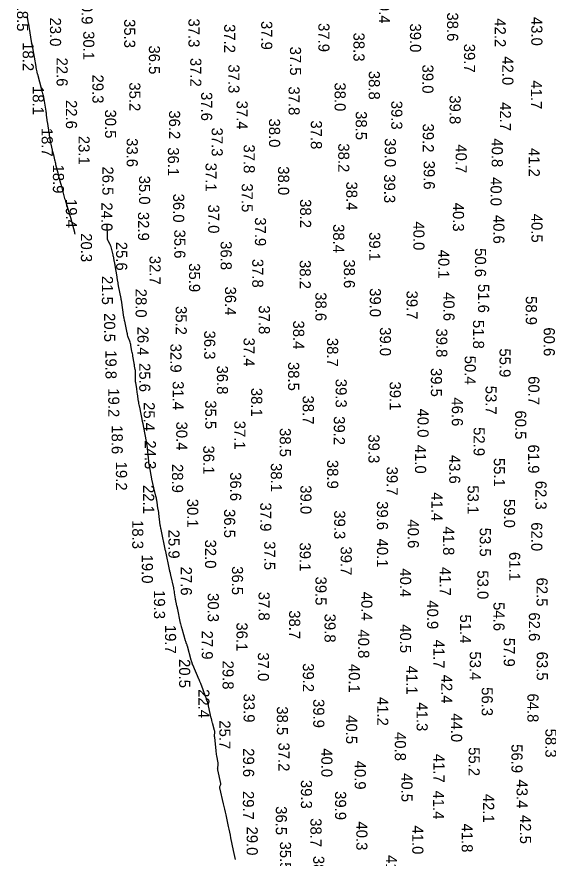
# Model space of a CAD drawing. Extents: x 1178573 to 1187098, y 693282 to 751751.
# Drawn here: x 1180558 to 1181155, y 700789 to 701736 of the extents above; entities that cross this region are included whole.
import ezdxf

# ---------------------------------------------------------------- set-up
doc = ezdxf.new("R2010")
doc.units = 0
for name, color, linetype in [('V-HYDS-MAJR', 7, 'Continuous'), ('V-HYDS-MINR', 7, 'Continuous'), ('V-HYDS-SOUN', 7, 'Continuous')]:
    doc.layers.add(name, color=color, linetype=linetype)

msp = doc.modelspace()

# ---------------------------------------------------------------- linework, layer by layer
at = {"layer": 'V-HYDS-MAJR'}
msp.add_lwpolyline([(1180803.61, 700787.36), (1180802.87, 700790.78), (1180802.15, 700794.21), (1180801.44, 700797.64), (1180798.55, 700811.77), (1180797.89, 700815), (1180797.22, 700818.22), (1180796.54, 700821.45), (1180795.86, 700824.67), (1180793.09, 700837.73), (1180792.41, 700840.87), (1180791.72, 700844.01), (1180791, 700847.14), (1180790.27, 700850.27), (1180785.99, 700868.22), (1180785.93, 700868.61), (1180785.94, 700869), (1180786, 700869.39), (1180786.14, 700869.76), (1180786.81, 700871.25), (1180786.95, 700871.63), (1180787.02, 700872.01), (1180787.03, 700872.4), (1180786.98, 700872.8), (1180783.75, 700888.27), (1180783.64, 700888.94), (1180783.59, 700889.62), (1180783.6, 700890.29), (1180783.68, 700890.97), (1180784.11, 700893.69), (1180784.19, 700894.37), (1180784.21, 700895.04), (1180784.17, 700895.72), (1180784.08, 700896.4), (1180782.64, 700904.13), (1180782.38, 700905.65), (1180782.15, 700907.17), (1180781.96, 700908.7), (1180781.8, 700910.23), (1180780.84, 700920.98), (1180780.79, 700921.5), (1180780.73, 700922.02), (1180780.66, 700922.53), (1180780.59, 700923.05), (1180780.27, 700925.12), (1180780.2, 700925.63), (1180780.16, 700926.15), (1180780.16, 700926.67), (1180780.18, 700927.19), (1180780.37, 700930.04), (1180780.39, 700930.68), (1180780.35, 700931.32), (1180780.26, 700931.96), (1180780.12, 700932.59), (1180778.62, 700938.11), (1180778.43, 700938.82), (1180778.24, 700939.53), (1180778.05, 700940.24), (1180777.87, 700940.95), (1180777.14, 700943.79), (1180776.96, 700944.5), (1180776.79, 700945.21), (1180776.62, 700945.93), (1180776.46, 700946.64), (1180773.39, 700960.4), (1180773.18, 700961.3), (1180772.94, 700962.2), (1180772.67, 700963.09), (1180772.38, 700963.97), (1180771.16, 700967.49), (1180770.85, 700968.37), (1180770.54, 700969.25), (1180770.22, 700970.12), (1180769.9, 700971), (1180765.28, 700983.57), (1180765.09, 700984.08), (1180764.9, 700984.59), (1180764.69, 700985.1), (1180764.49, 700985.61), (1180763.65, 700987.64), (1180763.44, 700988.14), (1180763.23, 700988.65), (1180763.02, 700989.15), (1180762.8, 700989.65), (1180755.51, 701006.5), (1180755.48, 701006.57), (1180755.45, 701006.63), (1180755.43, 701006.7), (1180755.4, 701006.77), (1180755.3, 701007.04), (1180755.28, 701007.1), (1180755.26, 701007.17), (1180755.23, 701007.24), (1180755.21, 701007.31), (1180754.44, 701009.82), (1180754.3, 701010.26), (1180754.17, 701010.71), (1180754.04, 701011.15), (1180753.92, 701011.6), (1180749.56, 701027.32), (1180749.42, 701027.83), (1180749.26, 701028.34), (1180749.1, 701028.84), (1180748.93, 701029.34), (1180748.21, 701031.33), (1180748.04, 701031.83), (1180747.87, 701032.33), (1180747.71, 701032.84), (1180747.56, 701033.34), (1180743.66, 701046.98), (1180743.46, 701047.67), (1180743.26, 701048.35), (1180743.05, 701049.04), (1180742.84, 701049.73), (1180741.98, 701052.47), (1180741.77, 701053.15), (1180741.59, 701053.85), (1180741.42, 701054.54), (1180741.28, 701055.25), (1180738.66, 701068.75), (1180738.46, 701069.76), (1180738.25, 701070.77), (1180738.03, 701071.78), (1180737.81, 701072.79), (1180736.9, 701076.82), (1180736.68, 701077.83), (1180736.49, 701078.84), (1180736.31, 701079.86), (1180736.15, 701080.88), (1180735.21, 701087.52), (1180734.99, 701088.97), (1180734.74, 701090.41), (1180734.45, 701091.84), (1180734.14, 701093.27), (1180730.85, 701107.4), (1180730.72, 701107.92), (1180730.6, 701108.45), (1180730.48, 701108.97), (1180730.36, 701109.5), (1180729.88, 701111.6), (1180729.76, 701112.13), (1180729.64, 701112.65), (1180729.53, 701113.18), (1180729.42, 701113.71), (1180725.2, 701134.07), (1180725.19, 701134.14), (1180725.18, 701134.2), (1180725.16, 701134.26), (1180725.15, 701134.32), (1180725.09, 701134.57), (1180725.07, 701134.63), (1180725.06, 701134.7), (1180725.04, 701134.76), (1180725.03, 701134.82), (1180720, 701158.89), (1180719.91, 701159.28), (1180719.83, 701159.67), (1180719.74, 701160.06), (1180719.64, 701160.45), (1180719.27, 701162), (1180719.18, 701162.38), (1180719.1, 701162.77), (1180719.04, 701163.17), (1180718.99, 701163.56), (1180717.46, 701176.67), (1180717.36, 701177.48), (1180717.25, 701178.29), (1180717.11, 701179.09), (1180716.97, 701179.9), (1180716.35, 701183.11), (1180716.21, 701183.92), (1180716.07, 701184.72), (1180715.94, 701185.53), (1180715.82, 701186.34), (1180715.07, 701191.76), (1180714.89, 701192.93), (1180714.68, 701194.1), (1180714.44, 701195.26), (1180714.17, 701196.41), (1180711.89, 701205.45), (1180711.72, 701206.13), (1180711.54, 701206.82), (1180711.37, 701207.5), (1180711.2, 701208.18), (1180710.52, 701210.91), (1180710.35, 701211.59), (1180710.19, 701212.28), (1180710.05, 701212.97), (1180709.92, 701213.66), (1180706.38, 701232.63), (1180706.34, 701232.88), (1180706.31, 701233.12), (1180706.28, 701233.37), (1180706.27, 701233.62), (1180706.24, 701234.61), (1180706.23, 701234.86), (1180706.21, 701235.11), (1180706.19, 701235.35), (1180706.17, 701235.6), (1180704.13, 701253.65), (1180704.09, 701254.01), (1180704.05, 701254.37), (1180704, 701254.72), (1180703.94, 701255.08), (1180703.72, 701256.5), (1180703.66, 701256.86), (1180703.6, 701257.21), (1180703.54, 701257.57), (1180703.47, 701257.92), (1180700.47, 701273.6), (1180700.38, 701274.04), (1180700.3, 701274.48), (1180700.21, 701274.93), (1180700.13, 701275.37), (1180699.65, 701277.89), (1180699.64, 701277.97), (1180699.62, 701278.04), (1180699.61, 701278.12), (1180699.6, 701278.19), (1180699.55, 701278.49), (1180699.54, 701278.56), (1180699.53, 701278.63), (1180699.51, 701278.71), (1180699.5, 701278.78), (1180695.88, 701296.43), (1180695.77, 701296.96), (1180695.66, 701297.5), (1180695.56, 701298.03), (1180695.45, 701298.57), (1180695.03, 701300.71), (1180694.93, 701301.25), (1180694.83, 701301.79), (1180694.74, 701302.33), (1180694.66, 701302.87), (1180693.38, 701311.46), (1180693.16, 701312.94), (1180692.94, 701314.42), (1180692.71, 701315.9), (1180692.48, 701317.39), (1180691.48, 701323.67), (1180691.3, 701324.97), (1180691.18, 701326.29), (1180691.11, 701327.6), (1180691.1, 701328.92), (1180691.16, 701335), (1180691.14, 701335.92), (1180691.09, 701336.85), (1180690.99, 701337.76), (1180690.85, 701338.68), (1180690.2, 701342.33), (1180690.04, 701343.24), (1180689.88, 701344.16), (1180689.72, 701345.07), (1180689.56, 701345.99), (1180688.25, 701353.68), (1180687.99, 701355.13), (1180687.73, 701356.58), (1180687.46, 701358.04), (1180687.19, 701359.49), (1180685.98, 701365.74), (1180685.72, 701366.95), (1180685.42, 701368.16), (1180685.07, 701369.35), (1180684.68, 701370.53), (1180683.04, 701375.23), (1180682.65, 701376.41), (1180682.3, 701377.6), (1180681.98, 701378.8), (1180681.71, 701380.02), (1180679.02, 701393), (1180678.94, 701393.37), (1180678.86, 701393.75), (1180678.79, 701394.12), (1180678.71, 701394.5), (1180678.4, 701396), (1180678.33, 701396.38), (1180678.26, 701396.75), (1180678.19, 701397.13), (1180678.13, 701397.51), (1180675.25, 701416.77), (1180675.24, 701416.82), (1180675.23, 701416.87), (1180675.23, 701416.92), (1180675.22, 701416.97), (1180675.2, 701417.17), (1180675.19, 701417.22), (1180675.18, 701417.27), (1180675.17, 701417.32), (1180675.16, 701417.37), (1180675.02, 701418.19), (1180674.99, 701418.35), (1180674.96, 701418.5), (1180674.93, 701418.65), (1180674.9, 701418.81), (1180672.05, 701432.9), (1180671.89, 701433.74), (1180671.74, 701434.57), (1180671.6, 701435.41), (1180671.47, 701436.25), (1180670.97, 701439.62), (1180670.84, 701440.46), (1180670.71, 701441.3), (1180670.58, 701442.14), (1180670.44, 701442.98), (1180668.32, 701455.6), (1180668.15, 701456.61), (1180667.97, 701457.62), (1180667.78, 701458.63), (1180667.59, 701459.64), (1180666.8, 701463.67), (1180666.59, 701464.67), (1180666.38, 701465.68), (1180666.15, 701466.68), (1180665.9, 701467.67), (1180663.65, 701476.64), (1180663.39, 701477.56), (1180663.08, 701478.45), (1180662.71, 701479.32), (1180662.29, 701480.17), (1180660.51, 701483.54), (1180660.12, 701484.39), (1180659.83, 701485.27), (1180659.65, 701486.18), (1180659.57, 701487.12), (1180659.14, 701502.11)], dxfattribs=at)
at = {"layer": 'V-HYDS-MINR'}
msp.add_lwpolyline([(1180568.94, 701736.38), (1180569.16, 701735.41), (1180569.38, 701734.43), (1180569.59, 701733.45), (1180569.79, 701732.47), (1180570.58, 701728.55), (1180570.77, 701727.57), (1180570.95, 701726.58), (1180571.13, 701725.6), (1180571.29, 701724.61), (1180574.33, 701705.62), (1180574.39, 701705.21), (1180574.46, 701704.79), (1180574.53, 701704.38), (1180574.6, 701703.96), (1180574.89, 701702.3), (1180574.96, 701701.88), (1180575.03, 701701.47), (1180575.1, 701701.05), (1180575.18, 701700.64), (1180578.84, 701679.74), (1180578.98, 701679), (1180579.12, 701678.25), (1180579.27, 701677.51), (1180579.44, 701676.77), (1180580.1, 701673.81), (1180580.27, 701673.07), (1180580.45, 701672.33), (1180580.63, 701671.59), (1180580.82, 701670.86), (1180585.33, 701653.83), (1180585.53, 701653.09), (1180585.73, 701652.35), (1180585.94, 701651.62), (1180586.16, 701650.89), (1180587.05, 701647.96), (1180587.26, 701647.23), (1180587.45, 701646.49), (1180587.61, 701645.74), (1180587.74, 701644.99), (1180590.24, 701629.6), (1180590.39, 701628.61), (1180590.53, 701627.62), (1180590.65, 701626.62), (1180590.75, 701625.62), (1180591.12, 701621.63), (1180591.22, 701620.63), (1180591.34, 701619.63), (1180591.48, 701618.64), (1180591.63, 701617.65), (1180593.22, 701608.03), (1180593.43, 701606.73), (1180593.64, 701605.43), (1180593.84, 701604.12), (1180594.03, 701602.82), (1180594.8, 701597.6), (1180595, 701596.3), (1180595.23, 701595), (1180595.5, 701593.71), (1180595.79, 701592.42), (1180597.44, 701585.43), (1180597.75, 701584.11), (1180598.07, 701582.78), (1180598.39, 701581.45), (1180598.71, 701580.12), (1180600.01, 701574.82), (1180600.33, 701573.49), (1180600.66, 701572.16), (1180600.99, 701570.84), (1180601.32, 701569.51), (1180603.64, 701560.22), (1180604.07, 701558.51), (1180604.52, 701556.81), (1180604.97, 701555.12), (1180605.44, 701553.42), (1180607.45, 701546.32), (1180607.87, 701544.8), (1180608.29, 701543.27), (1180608.69, 701541.74), (1180609.08, 701540.2), (1180610.61, 701534.06), (1180611, 701532.52), (1180611.43, 701531), (1180611.87, 701529.48), (1180612.34, 701527.97), (1180616.3, 701515.69), (1180616.49, 701515.07), (1180616.68, 701514.46), (1180616.87, 701513.85), (1180617.05, 701513.23), (1180617.77, 701510.77), (1180617.95, 701510.15), (1180618.12, 701509.54), (1180618.29, 701508.92), (1180618.46, 701508.3), (1180622.44, 701493.15), (1180622.49, 701492.94), (1180622.54, 701492.74), (1180622.59, 701492.53), (1180622.64, 701492.32), (1180622.84, 701491.48), (1180622.89, 701491.27), (1180622.92, 701491.17)], dxfattribs=at)

# ---------------------------------------------------------------- texts
at = {"layer": 'V-HYDS-SOUN'}
for s, p in [('30.9 ', (1180630.52, 701759.53)), ('39.4 ', (1180964.99, 701760.49)), ('18.5 ', (1180557.81, 701751.61)), ('38.6 ', (1181041.69, 701740.47)), ('43.0 ', (1181136.45, 701735.46)), ('23.0 ', (1180594.91, 701734.77)), ('35.3 ', (1180678.38, 701733.06)), ('37.3 ', (1180750.72, 701733.71)), ('37.2 ', (1180790.9, 701727.41)), ('37.9 ', (1180832.55, 701730.92)), ('37.9 ', (1180896.89, 701728.53)), ('39.0 ', (1180999.93, 701728.08)), ('42.2 ', (1181095.29, 701733.91)), ('30.1 ', (1180632.36, 701719.5)), ('38.3 ', (1180936.35, 701717.8)), ('18.2 ', (1180564.19, 701707)), ('36.5 ', (1180706.21, 701703.38)), ('37.5 ', (1180864.93, 701702.03)), ('39.7 ', (1181060.69, 701705.23)), ('22.6 ', (1180602.36, 701689.72)), ('37.2 ', (1180752.74, 701689.38)), ('42.0 ', (1181103.8, 701691.17)), ('37.3 ', (1180795.63, 701682.07)), ('39.0 ', (1181013.84, 701681.82)), ('29.3 ', (1180642.68, 701670.59)), ('38.8 ', (1180953.58, 701674.79)), ('35.2 ', (1180684.17, 701661.86)), ('38.0 ', (1180915.15, 701661.77)), ('41.7 ', (1181135.99, 701664.03)), ('18.1 ', (1180575.53, 701657.69)), ('37.6 ', (1180764.99, 701650.97)), ('37.8 ', (1180863.39, 701657.27)), ('22.6 ', (1180612.89, 701641.98)), ('37.4 ', (1180804.88, 701641.27)), ('39.3 ', (1180978.9, 701641.16)), ('39.8 ', (1181044.53, 701647.23)), ('42.7 ', (1181101.08, 701639.55)), ('30.5 ', (1180656.86, 701631.23)), ('36.2 ', (1180728.89, 701630.36)), ('38.5 ', (1180938.95, 701629.43)), ('38.0 ', (1180841.33, 701621.12)), ('37.8 ', (1180888.39, 701619.05)), ('39.2 ', (1181014.32, 701615.47)), ('18.7 ', (1180585.53, 701610.71)), ('37.3 ', (1180776.8, 701610.94)), ('23.1 ', (1180627.08, 701601.68)), ('33.6 ', (1180681.23, 701599.07)), ('39.0 ', (1180971.62, 701599.01)), ('40.8 ', (1181091.93, 701598.87)), ('36.1 ', (1180727.6, 701588.79)), ('37.8 ', (1180812.87, 701592.01)), ('38.2 ', (1180919.24, 701593.22)), ('40.7 ', (1181051.34, 701592.11)), ('41.2 ', (1181133.48, 701588.01)), ('18.9 ', (1180598.2, 701569.34)), ('26.5 ', (1180653.84, 701567.22)), ('37.1 ', (1180769.96, 701571.4)), ('38.0 ', (1180851.54, 701567.42)), ('39.6 ', (1181015.42, 701573.71)), ('35.0 ', (1180695.14, 701556.85)), ('39.3 ', (1180970.86, 701558.42)), ('37.5 ', (1180810.64, 701548.16)), ('38.4 ', (1180928.24, 701550.22)), ('40.0 ', (1181090.61, 701555.24)), ('19.4 ', (1180612.79, 701530.57)), ('36.0 ', (1180733.49, 701536.61)), ('38.2 ', (1180876.3, 701530.46)), ('24.0 ', (1180652.75, 701526.8)), ('37.0 ', (1180772.93, 701524.37)), ('40.3 ', (1181048.26, 701526.46)), ('32.9 ', (1180693.94, 701516.09)), ('37.9 ', (1180825.5, 701510.02)), ('40.6 ', (1181093.7, 701512.68)), ('40.5 ', (1181136.59, 701514.01)), ('38.4 ', (1180913.51, 701502.42)), ('40.0 ', (1181003.74, 701505.41)), ('20.3 ', (1180629.72, 701492.08)), ('35.6 ', (1180734.77, 701496.18)), ('39.1 ', (1180954.08, 701493.38)), ('25.6 ', (1180669.35, 701482.47)), ('36.8 ', (1180786.92, 701483.19)), ('40.1 ', (1181031.77, 701473.6)), ('50.6 ', (1181073.06, 701475.31)), ('32.7 ', (1180706.95, 701466.65)), ('37.8 ', (1180822.48, 701463.24)), ('38.2 ', (1180875.84, 701461.92)), ('38.6 ', (1180925.55, 701462.68)), ('35.9 ', (1180751.35, 701458.32)), ('21.5 ', (1180653.32, 701444.03)), ('51.6 ', (1181076.57, 701434.99)), ('28.0 ', (1180691.27, 701429.65)), ('36.4 ', (1180791.83, 701432.05)), ('38.6 ', (1180893.53, 701425.67)), ('39.0 ', (1180954.75, 701430.28)), ('39.7 ', (1180996.09, 701427.58)), ('40.6 ', (1181037.59, 701425.84)), ('58.9 ', (1181130.25, 701421.38)), ('35.2 ', (1180736.34, 701410.22)), ('37.8 ', (1180829.86, 701410.94)), ('20.5 ', (1180655.88, 701402.23)), ('26.4 ', (1180693.34, 701386.94)), ('38.4 ', (1180868.47, 701393.89)), ('39.0 ', (1180966.1, 701386.38)), ('51.8 ', (1181070.84, 701394.54)), ('60.6 ', (1181150.42, 701386.17)), ('36.3 ', (1180768.43, 701382.6)), ('39.8 ', (1181029.5, 701384.93)), ('32.9 ', (1180730.39, 701367.8)), ('37.4 ', (1180812.76, 701374.63)), ('38.7 ', (1180906.66, 701374.33)), ('19.8 ', (1180657.39, 701360.52)), ('55.9 ', (1181100.69, 701362.49)), ('50.4 ', (1181061.48, 701354.29)), ('25.6 ', (1180695.37, 701346.02)), ('36.8 ', (1180782.72, 701343.23)), ('38.5 ', (1180862.87, 701347.27)), ('39.5 ', (1181023.43, 701340.52)), ('60.7 ', (1181133.07, 701331.32)), ('31.4 ', (1180732.94, 701325.68)), ('39.3 ', (1180916.3, 701328.27)), ('39.1 ', (1180977.17, 701325.24)), ('53.7 ', (1181084.94, 701320.49)), ('19.2 ', (1180660.48, 701317.6)), ('38.1 ', (1180821.27, 701318.12)), ('25.4 ', (1180700.32, 701302.06)), ('35.5 ', (1180769.56, 701304.16)), ('38.7 ', (1180879.29, 701309.47)), ('46.6 ', (1181047.04, 701307.37)), ('40.0 ', (1181008.46, 701294.81)), ('60.5 ', (1181118.31, 701292.65)), ('39.2 ', (1180914.26, 701286.27)), ('18.6 ', (1180664.3, 701276)), ('30.4 ', (1180737, 701280.15)), ('37.1 ', (1180802.37, 701281.11)), ('38.5 ', (1180853.42, 701272.9)), ('52.9 ', (1181071.56, 701273.9)), ('39.3 ', (1180953.21, 701265.8)), ('24.3 ', (1180701.6, 701259.07)), ('36.1 ', (1180767.33, 701253.23)), ('41.0 ', (1181005.61, 701254.03)), ('61.9 ', (1181132.88, 701254.32)), ('19.2 ', (1180669.15, 701235.05)), ('38.9 ', (1180906.76, 701237.06)), ('43.6 ', (1181044.09, 701242.7)), ('55.1 ', (1181094.3, 701239.28)), ('28.9 ', (1180732.22, 701232.47)), ('38.1 ', (1180843.41, 701233.51)), ('39.7 ', (1180973.72, 701229.51)), ('36.6 ', (1180797.63, 701223.25)), ('22.1 ', (1180699.71, 701208.8)), ('39.0 ', (1180876.64, 701208.53)), ('53.1 ', (1181064.8, 701208.47)), ('62.3 ', (1181141.14, 701213.5)), ('41.4 ', (1181024.14, 701200.62)), ('30.1 ', (1180749.29, 701193.35)), ('37.9 ', (1180831.47, 701189.13)), ('39.6 ', (1180962.76, 701190.67)), ('59.0 ', (1181105.67, 701193.14)), ('36.5 ', (1180790.85, 701181.79)), ('39.3 ', (1180914.69, 701180.37)), ('18.3 ', (1180687.46, 701169.34)), ('40.6 ', (1180997.5, 701170.1)), ('25.9 ', (1180728.19, 701158.55)), ('41.8 ', (1181037.21, 701162.16)), ('53.5 ', (1181078.42, 701160.73)), ('62.0 ', (1181136.38, 701166.89)), ('40.1 ', (1180962.8, 701148.5)), ('32.0 ', (1180769.39, 701147.4)), ('37.5 ', (1180836, 701145.6)), ('39.1 ', (1180875.83, 701144.14)), ('39.7 ', (1180921.98, 701139.72)), ('19.0 ', (1180698.26, 701130.54)), ('61.1 ', (1181111.56, 701133.44)), ('27.6 ', (1180742.09, 701116.95)), ('36.5 ', (1180799.64, 701117.52)), ('40.4 ', (1180988.74, 701115.09)), ('41.7 ', (1181033.46, 701116.62)), ('53.0 ', (1181075.72, 701112.79)), ('39.5 ', (1180893.61, 701105.84)), ('62.5 ', (1181142.36, 701104.66)), ('19.3 ', (1180711.91, 701090.6)), ('30.3 ', (1180772.44, 701087.26)), ('37.8 ', (1180829.57, 701088.7)), ('40.4 ', (1180945.17, 701088.71)), ('40.9 ', (1181019.23, 701079.09)), ('54.6 ', (1181093.86, 701077.09)), ('38.7 ', (1180863.97, 701067.9)), ('39.8 ', (1180903.81, 701064.03)), ('62.6 ', (1181133.69, 701065.5)), ('36.1 ', (1180804.73, 701054.24)), ('51.4 ', (1181056.23, 701063.12)), ('19.7 ', (1180724.34, 701051.46)), ('27.9 ', (1180765.69, 701044.97)), ('40.8 ', (1180941.61, 701046.31)), ('40.5 ', (1180988.78, 701052.23)), ('41.7 ', (1181026.31, 701034.86)), ('57.9 ', (1181105.48, 701036.86)), ('37.0 ', (1180828.83, 701020.53)), ('53.4 ', (1181067.22, 701021.55)), ('63.5 ', (1181142.56, 701021.29)), ('20.5 ', (1180740.2, 701012.99)), ('29.8 ', (1180789.08, 701011.24)), ('39.2 ', (1180879.41, 701008.35)), ('40.1 ', (1180931.11, 701007.52)), ('41.1 ', (1180995.97, 701005.56)), ('42.4 ', (1181035.1, 700995.47)), ('22.4 ', (1180761.84, 700979.16)), ('56.3 ', (1181080.61, 700981.38)), ('33.9 ', (1180812.77, 700974.13)), ('41.2 ', (1180963.08, 700970.36)), ('64.8 ', (1181132.06, 700974.3)), ('38.5 ', (1180850.17, 700959.84)), ('39.9 ', (1180891.11, 700968.03)), ('41.3 ', (1181007.41, 700964.29)), ('40.5 ', (1180928.06, 700949.87)), ('44.0 ', (1181046.19, 700952.06)), ('25.7 ', (1180785.49, 700944.05)), ('40.8 ', (1180982.91, 700930.89)), ('58.3 ', (1181152.29, 700934.67)), ('29.6 ', (1180812.2, 700912.68)), ('37.2 ', (1180851.95, 700919.08)), ('40.0 ', (1180900.19, 700912.69)), ('55.2 ', (1181065.93, 700913.83)), ('56.9 ', (1181114.11, 700917.24)), ('41.7 ', (1181026.41, 700906.32)), ('40.9 ', (1180937.8, 700898.67)), ('40.5 ', (1180990.33, 700884.65)), ('39.3 ', (1180877.23, 700877.05)), ('43.4 ', (1181119.88, 700877.49)), ('41.4 ', (1181025.88, 700865.09)), ('29.7 ', (1180811.97, 700864.59)), ('39.9 ', (1180915.65, 700864.39)), ('42.1 ', (1181082.19, 700861.33)), ('36.5 ', (1180848.99, 700847.47)), ('42.5 ', (1181123.66, 700837.56)), ('38.7 ', (1180887.95, 700833.94)), ('40.3 ', (1180939.56, 700830.27)), ('41.8 ', (1181058.08, 700827.94)), ('29.0 ', (1180816.2, 700824.57)), ('41.0 ', (1181002.52, 700825.75)), ('35.5 ', (1180853.65, 700807.64)), ('38.2 ', (1180891.06, 700791.55)), ('41.5 ', (1180972.84, 700792.52))]:
    msp.add_text(s, height=12.5, rotation=270, dxfattribs=at).set_placement(p)

doc.saveas('drawing.dxf')
